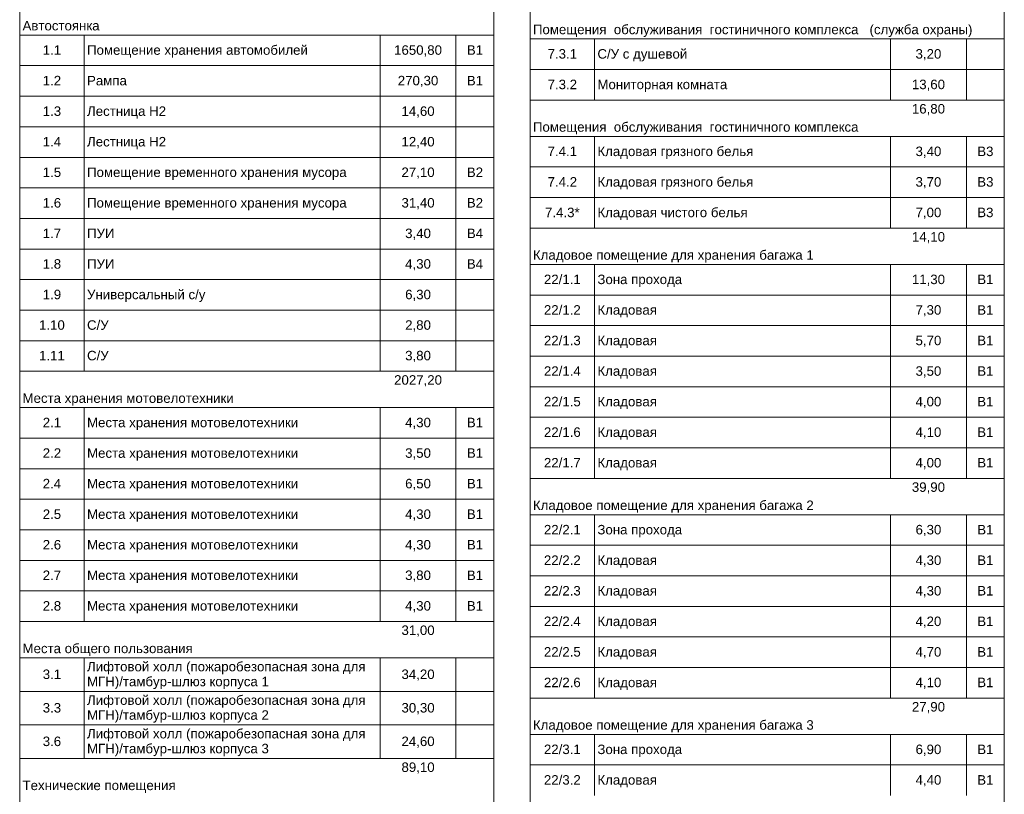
# Model space of a CAD drawing. Header units: millimetres. Extents: x -135639 to 224623, y -383017 to -59102.
# Tile 491 of 494: x 157470 to 183423, y -112795 to -92388. Entities that reach past the tile are written whole.
import ezdxf

# ---------------------------------------------------------------- set-up
doc = ezdxf.new("R2010")
doc.units = ezdxf.units.MM
doc.layers.add('A-010-M_LINE-T', color=7, linetype='Continuous', lineweight=18)
doc.layers.add('Z-000-P_SCHED', color=7, linetype='Continuous', lineweight=20)
doc.styles.add('Arial_5', font='arial.ttf', dxfattribs={"height": 2.5})

msp = doc.modelspace()

# ---------------------------------------------------------------- linework, layer by layer
at = {"layer": 'A-010-M_LINE-T', "lineweight": 20}
for p, q in [((157470, -77439), (157470, -131478)), ((169970, -77439), (169970, -131478)), ((170923, -77439), (170923, -132935)), ((183423, -77439), (183423, -132935)), ((159170, -92793), (157470, -92793)), ((166970, -92793), (159170, -92793)), ((159170, -92793), (159170, -93598)), ((168970, -92793), (166970, -92793)), ((166970, -92793), (166970, -93598)), ((169970, -92793), (168970, -92793)), ((168970, -92793), (168970, -93598)), ((169970, -92793), (169970, -92793)), ((169970, -92793), (169970, -93598)), ((172623, -92894), (170923, -92894)), ((180423, -92894), (172623, -92894)), ((172623, -92894), (172623, -93699)), ((182423, -92894), (180423, -92894)), ((180423, -92894), (180423, -93699)), ((183423, -92894), (182423, -92894)), ((182423, -92894), (182423, -93699)), ((183423, -92894), (183423, -92894)), ((183423, -92894), (183423, -93699)), ((159170, -93598), (157470, -93598)), ((166970, -93598), (159170, -93598)), ((159170, -93598), (159170, -94403)), ((168970, -93598), (166970, -93598)), ((166970, -93598), (166970, -94403)), ((169970, -93598), (168970, -93598)), ((168970, -93598), (168970, -94403)), ((169970, -93598), (169970, -93598)), ((169970, -93598), (169970, -94403)), ((172623, -93699), (170923, -93699)), ((180423, -93699), (172623, -93699)), ((172623, -93699), (172623, -94504)), ((182423, -93699), (180423, -93699)), ((180423, -93699), (180423, -94504)), ((183423, -93699), (182423, -93699)), ((182423, -93699), (182423, -94504)), ((183423, -93699), (183423, -93699)), ((183423, -93699), (183423, -94504)), ((159170, -94403), (157470, -94403)), ((166970, -94403), (159170, -94403)), ((159170, -94403), (159170, -95208)), ((168970, -94403), (166970, -94403)), ((166970, -94403), (166970, -95208)), ((169970, -94403), (168970, -94403)), ((168970, -94403), (168970, -95208)), ((169970, -94403), (169970, -94403)), ((169970, -94403), (169970, -95208)), ((172623, -94504), (170923, -94504)), ((180423, -94504), (172623, -94504)), ((182423, -94504), (180423, -94504)), ((183423, -94504), (182423, -94504)), ((183423, -94504), (183423, -94504)), ((159170, -95208), (157470, -95208)), ((166970, -95208), (159170, -95208)), ((159170, -95208), (159170, -96014)), ((168970, -95208), (166970, -95208)), ((166970, -95208), (166970, -96014)), ((169970, -95208), (168970, -95208)), ((168970, -95208), (168970, -96014)), ((169970, -95208), (169970, -95208)), ((169970, -95208), (169970, -96014)), ((172623, -95463), (170923, -95463)), ((180423, -95463), (172623, -95463)), ((172623, -95463), (172623, -96268)), ((182423, -95463), (180423, -95463)), ((180423, -95463), (180423, -96268)), ((183423, -95463), (182423, -95463)), ((182423, -95463), (182423, -96268)), ((183423, -95463), (183423, -95463)), ((183423, -95463), (183423, -96268)), ((159170, -96014), (157470, -96014)), ((166970, -96014), (159170, -96014)), ((159170, -96014), (159170, -96819)), ((168970, -96014), (166970, -96014)), ((166970, -96014), (166970, -96819)), ((169970, -96014), (168970, -96014)), ((168970, -96014), (168970, -96819)), ((169970, -96014), (169970, -96014)), ((169970, -96014), (169970, -96819)), ((172623, -96268), (170923, -96268)), ((180423, -96268), (172623, -96268)), ((172623, -96268), (172623, -97073)), ((182423, -96268), (180423, -96268)), ((180423, -96268), (180423, -97073)), ((183423, -96268), (182423, -96268)), ((182423, -96268), (182423, -97073)), ((183423, -96268), (183423, -96268)), ((183423, -96268), (183423, -97073)), ((159170, -96819), (157470, -96819)), ((166970, -96819), (159170, -96819)), ((159170, -96819), (159170, -97624)), ((168970, -96819), (166970, -96819)), ((166970, -96819), (166970, -97624)), ((169970, -96819), (168970, -96819)), ((168970, -96819), (168970, -97624)), ((169970, -96819), (169970, -96819)), ((169970, -96819), (169970, -97624)), ((172623, -97073), (170923, -97073)), ((180423, -97073), (172623, -97073)), ((172623, -97073), (172623, -97878)), ((182423, -97073), (180423, -97073)), ((180423, -97073), (180423, -97878)), ((183423, -97073), (182423, -97073)), ((182423, -97073), (182423, -97878)), ((183423, -97073), (183423, -97073)), ((183423, -97073), (183423, -97878)), ((159170, -97624), (157470, -97624)), ((166970, -97624), (159170, -97624)), ((159170, -97624), (159170, -98429)), ((168970, -97624), (166970, -97624)), ((166970, -97624), (166970, -98429)), ((169970, -97624), (168970, -97624)), ((168970, -97624), (168970, -98429)), ((169970, -97624), (169970, -97624)), ((169970, -97624), (169970, -98429)), ((172623, -97878), (170923, -97878)), ((180423, -97878), (172623, -97878)), ((182423, -97878), (180423, -97878)), ((183423, -97878), (182423, -97878)), ((183423, -97878), (183423, -97878)), ((159170, -98429), (157470, -98429)), ((166970, -98429), (159170, -98429)), ((159170, -98429), (159170, -99234)), ((168970, -98429), (166970, -98429)), ((166970, -98429), (166970, -99234)), ((169970, -98429), (168970, -98429)), ((168970, -98429), (168970, -99234)), ((169970, -98429), (169970, -98429)), ((169970, -98429), (169970, -99234)), ((172623, -98836), (170923, -98836)), ((180423, -98836), (172623, -98836)), ((172623, -98836), (172623, -99641)), ((182423, -98836), (180423, -98836)), ((180423, -98836), (180423, -99641)), ((183423, -98836), (182423, -98836)), ((182423, -98836), (182423, -99641)), ((183423, -98836), (183423, -98836)), ((183423, -98836), (183423, -99641)), ((159170, -99234), (157470, -99234)), ((166970, -99234), (159170, -99234)), ((159170, -99234), (159170, -100039)), ((168970, -99234), (166970, -99234)), ((166970, -99234), (166970, -100039)), ((169970, -99234), (168970, -99234)), ((168970, -99234), (168970, -100039)), ((169970, -99234), (169970, -99234)), ((169970, -99234), (169970, -100039)), ((172623, -99641), (170923, -99641)), ((180423, -99641), (172623, -99641)), ((172623, -99641), (172623, -100446)), ((182423, -99641), (180423, -99641)), ((180423, -99641), (180423, -100446)), ((183423, -99641), (182423, -99641)), ((182423, -99641), (182423, -100446)), ((183423, -99641), (183423, -99641)), ((183423, -99641), (183423, -100446)), ((159170, -100039), (157470, -100039)), ((166970, -100039), (159170, -100039)), ((159170, -100039), (159170, -100844)), ((168970, -100039), (166970, -100039)), ((166970, -100039), (166970, -100844)), ((169970, -100039), (168970, -100039)), ((168970, -100039), (168970, -100844)), ((169970, -100039), (169970, -100039)), ((169970, -100039), (169970, -100844)), ((172623, -100446), (170923, -100446)), ((180423, -100446), (172623, -100446)), ((172623, -100446), (172623, -101251)), ((182423, -100446), (180423, -100446)), ((180423, -100446), (180423, -101251)), ((183423, -100446), (182423, -100446)), ((182423, -100446), (182423, -101251)), ((183423, -100446), (183423, -100446)), ((183423, -100446), (183423, -101251)), ((159170, -100844), (157470, -100844)), ((166970, -100844), (159170, -100844)), ((159170, -100844), (159170, -101649)), ((168970, -100844), (166970, -100844)), ((166970, -100844), (166970, -101649)), ((169970, -100844), (168970, -100844)), ((168970, -100844), (168970, -101649)), ((169970, -100844), (169970, -100844)), ((169970, -100844), (169970, -101649)), ((172623, -101251), (170923, -101251)), ((180423, -101251), (172623, -101251)), ((172623, -101251), (172623, -102056)), ((182423, -101251), (180423, -101251)), ((180423, -101251), (180423, -102056)), ((183423, -101251), (182423, -101251)), ((182423, -101251), (182423, -102056)), ((183423, -101251), (183423, -101251)), ((183423, -101251), (183423, -102056)), ((159170, -101649), (157470, -101649)), ((166970, -101649), (159170, -101649)), ((168970, -101649), (166970, -101649)), ((169970, -101649), (168970, -101649)), ((169970, -101649), (169970, -101649)), ((172623, -102056), (170923, -102056)), ((180423, -102056), (172623, -102056)), ((172623, -102056), (172623, -102861)), ((182423, -102056), (180423, -102056)), ((180423, -102056), (180423, -102861)), ((183423, -102056), (182423, -102056)), ((182423, -102056), (182423, -102861)), ((183423, -102056), (183423, -102056)), ((183423, -102056), (183423, -102861)), ((159170, -102607), (157470, -102607)), ((166970, -102607), (159170, -102607)), ((159170, -102607), (159170, -103412)), ((168970, -102607), (166970, -102607)), ((166970, -102607), (166970, -103412)), ((169970, -102607), (168970, -102607)), ((168970, -102607), (168970, -103412)), ((169970, -102607), (169970, -102607)), ((169970, -102607), (169970, -103412)), ((172623, -102861), (170923, -102861)), ((180423, -102861), (172623, -102861)), ((172623, -102861), (172623, -103666)), ((182423, -102861), (180423, -102861)), ((180423, -102861), (180423, -103666)), ((183423, -102861), (182423, -102861)), ((182423, -102861), (182423, -103666)), ((183423, -102861), (183423, -102861)), ((183423, -102861), (183423, -103666)), ((159170, -103412), (157470, -103412)), ((166970, -103412), (159170, -103412)), ((159170, -103412), (159170, -104217)), ((168970, -103412), (166970, -103412)), ((166970, -103412), (166970, -104217)), ((169970, -103412), (168970, -103412)), ((168970, -103412), (168970, -104217)), ((169970, -103412), (169970, -103412)), ((169970, -103412), (169970, -104217)), ((172623, -103666), (170923, -103666)), ((180423, -103666), (172623, -103666)), ((172623, -103666), (172623, -104471)), ((182423, -103666), (180423, -103666)), ((180423, -103666), (180423, -104471)), ((183423, -103666), (182423, -103666)), ((182423, -103666), (182423, -104471)), ((183423, -103666), (183423, -103666)), ((183423, -103666), (183423, -104471)), ((159170, -104217), (157470, -104217)), ((166970, -104217), (159170, -104217)), ((159170, -104217), (159170, -105022)), ((168970, -104217), (166970, -104217)), ((166970, -104217), (166970, -105022)), ((169970, -104217), (168970, -104217)), ((168970, -104217), (168970, -105022)), ((169970, -104217), (169970, -104217)), ((169970, -104217), (169970, -105022)), ((172623, -104471), (170923, -104471)), ((180423, -104471), (172623, -104471)), ((182423, -104471), (180423, -104471)), ((183423, -104471), (182423, -104471)), ((183423, -104471), (183423, -104471)), ((159170, -105022), (157470, -105022)), ((166970, -105022), (159170, -105022)), ((159170, -105022), (159170, -105827)), ((168970, -105022), (166970, -105022)), ((166970, -105022), (166970, -105827)), ((169970, -105022), (168970, -105022)), ((168970, -105022), (168970, -105827)), ((169970, -105022), (169970, -105022)), ((169970, -105022), (169970, -105827)), ((172623, -105430), (170923, -105430)), ((180423, -105430), (172623, -105430)), ((172623, -105430), (172623, -106235)), ((182423, -105430), (180423, -105430)), ((180423, -105430), (180423, -106235)), ((183423, -105430), (182423, -105430)), ((182423, -105430), (182423, -106235)), ((183423, -105430), (183423, -105430)), ((183423, -105430), (183423, -106235)), ((159170, -105827), (157470, -105827)), ((166970, -105827), (159170, -105827)), ((159170, -105827), (159170, -106632)), ((168970, -105827), (166970, -105827)), ((166970, -105827), (166970, -106632)), ((169970, -105827), (168970, -105827)), ((168970, -105827), (168970, -106632)), ((169970, -105827), (169970, -105827)), ((169970, -105827), (169970, -106632)), ((172623, -106235), (170923, -106235)), ((180423, -106235), (172623, -106235)), ((172623, -106235), (172623, -107040)), ((182423, -106235), (180423, -106235)), ((180423, -106235), (180423, -107040)), ((183423, -106235), (182423, -106235)), ((182423, -106235), (182423, -107040)), ((183423, -106235), (183423, -106235)), ((183423, -106235), (183423, -107040)), ((159170, -106632), (157470, -106632)), ((166970, -106632), (159170, -106632)), ((159170, -106632), (159170, -107437)), ((168970, -106632), (166970, -106632)), ((166970, -106632), (166970, -107437)), ((169970, -106632), (168970, -106632)), ((168970, -106632), (168970, -107437)), ((169970, -106632), (169970, -106632)), ((169970, -106632), (169970, -107437)), ((172623, -107040), (170923, -107040)), ((180423, -107040), (172623, -107040)), ((172623, -107040), (172623, -107845)), ((182423, -107040), (180423, -107040)), ((180423, -107040), (180423, -107845)), ((183423, -107040), (182423, -107040)), ((182423, -107040), (182423, -107845)), ((183423, -107040), (183423, -107040)), ((183423, -107040), (183423, -107845)), ((159170, -107437), (157470, -107437)), ((166970, -107437), (159170, -107437)), ((159170, -107437), (159170, -108242)), ((168970, -107437), (166970, -107437)), ((166970, -107437), (166970, -108242)), ((169970, -107437), (168970, -107437)), ((168970, -107437), (168970, -108242)), ((169970, -107437), (169970, -107437)), ((169970, -107437), (169970, -108242)), ((172623, -107845), (170923, -107845)), ((180423, -107845), (172623, -107845)), ((172623, -107845), (172623, -108650)), ((182423, -107845), (180423, -107845)), ((180423, -107845), (180423, -108650)), ((183423, -107845), (182423, -107845)), ((182423, -107845), (182423, -108650)), ((183423, -107845), (183423, -107845)), ((183423, -107845), (183423, -108650)), ((159170, -108242), (157470, -108242)), ((166970, -108242), (159170, -108242)), ((168970, -108242), (166970, -108242)), ((169970, -108242), (168970, -108242)), ((169970, -108242), (169970, -108242)), ((172623, -108650), (170923, -108650)), ((180423, -108650), (172623, -108650)), ((172623, -108650), (172623, -109455)), ((182423, -108650), (180423, -108650)), ((180423, -108650), (180423, -109455)), ((183423, -108650), (182423, -108650)), ((182423, -108650), (182423, -109455)), ((183423, -108650), (183423, -108650)), ((183423, -108650), (183423, -109455)), ((159170, -109201), (157470, -109201)), ((166970, -109201), (159170, -109201)), ((159170, -109201), (159170, -110084)), ((168970, -109201), (166970, -109201)), ((166970, -109201), (166970, -110084)), ((169970, -109201), (168970, -109201)), ((168970, -109201), (168970, -110084)), ((169970, -109201), (169970, -109201)), ((169970, -109201), (169970, -110084)), ((172623, -109455), (170923, -109455)), ((180423, -109455), (172623, -109455)), ((172623, -109455), (172623, -110260)), ((182423, -109455), (180423, -109455)), ((180423, -109455), (180423, -110260)), ((183423, -109455), (182423, -109455)), ((182423, -109455), (182423, -110260)), ((183423, -109455), (183423, -109455)), ((183423, -109455), (183423, -110260)), ((159170, -110084), (157470, -110084)), ((166970, -110084), (159170, -110084)), ((159170, -110084), (159170, -110967)), ((168970, -110084), (166970, -110084)), ((166970, -110084), (166970, -110967)), ((169970, -110084), (168970, -110084)), ((168970, -110084), (168970, -110967)), ((169970, -110084), (169970, -110084)), ((169970, -110084), (169970, -110967)), ((172623, -110260), (170923, -110260)), ((180423, -110260), (172623, -110260)), ((182423, -110260), (180423, -110260)), ((183423, -110260), (182423, -110260)), ((183423, -110260), (183423, -110260)), ((159170, -110967), (157470, -110967)), ((166970, -110967), (159170, -110967)), ((159170, -110967), (159170, -111851)), ((168970, -110967), (166970, -110967)), ((166970, -110967), (166970, -111851)), ((169970, -110967), (168970, -110967)), ((168970, -110967), (168970, -111851)), ((169970, -110967), (169970, -110967)), ((169970, -110967), (169970, -111851)), ((172623, -111218), (170923, -111218)), ((180423, -111218), (172623, -111218)), ((172623, -111218), (172623, -112023)), ((182423, -111218), (180423, -111218)), ((180423, -111218), (180423, -112023)), ((183423, -111218), (182423, -111218)), ((182423, -111218), (182423, -112023)), ((183423, -111218), (183423, -111218)), ((183423, -111218), (183423, -112023)), ((159170, -111851), (157470, -111851)), ((166970, -111851), (159170, -111851)), ((168970, -111851), (166970, -111851)), ((169970, -111851), (168970, -111851)), ((169970, -111851), (169970, -111851)), ((172623, -112023), (170923, -112023)), ((180423, -112023), (172623, -112023)), ((172623, -112023), (172623, -112828)), ((182423, -112023), (180423, -112023)), ((180423, -112023), (180423, -112828)), ((183423, -112023), (182423, -112023)), ((182423, -112023), (182423, -112828)), ((183423, -112023), (183423, -112023)), ((183423, -112023), (183423, -112828))]:
    msp.add_line(p, q, dxfattribs=at)

# ---------------------------------------------------------------- texts
at = {"layer": 'Z-000-P_SCHED', "char_height": 250, "line_spacing_factor": 0.941778, "style": 'Arial_5'}
for s, insert, width, attachment_point in [('Автостоянка', (157545, -92420), 2424.12, 1), ('Помещения  обслуживания  гостиничного комплекса   (служба охраны)', (170998, -92520), 13819.3, 1), ('1.1', (158320, -93062), 581.54, 2), ('Помещение хранения автомобилей', (159245, -93062), 6954.03, 1), ('1650,80', (167970, -93062), 1512.01, 2), ('В1', (169470, -93062), 511.15, 2), ('7.3.1', (171773, -93163), 930.47, 2), ('С/У с душевой', (172698, -93163), 2812.83, 1), ('3,20', (181423, -93163), 814.16, 2), ('1.2', (158320, -93867), 581.54, 2), ('Рампа', (159245, -93867), 1257.97, 1), ('270,30', (167970, -93867), 1279.39, 2), ('В1', (169470, -93867), 511.15, 2), ('7.3.2', (171773, -93968), 930.47, 2), ('Мониторная комната', (172698, -93968), 4089.17, 1), ('13,60', (181423, -93968), 1046.78, 2), ('1.3', (158320, -94672), 581.54, 2), ('Лестница Н2', (159245, -94672), 2485.33, 1), ('14,60', (167970, -94672), 1046.78, 2), ('16,80', (181423, -94610), 1046.78, 2), ('Помещения  обслуживания  гостиничного комплекса', (170998, -95089), 10244.34, 1), ('1.4', (158320, -95477), 581.54, 2), ('Лестница Н2', (159245, -95477), 2485.33, 1), ('12,40', (167970, -95477), 1046.78, 2), ('7.4.1', (171773, -95731), 930.47, 2), ('Кладовая грязного белья', (172698, -95731), 4909.45, 1), ('3,40', (181423, -95731), 814.16, 2), ('В3', (182923, -95731), 511.15, 2), ('1.5', (158320, -96282), 581.54, 2), ('Помещение временного хранения мусора', (159245, -96282), 8172.21, 1), ('27,10', (167970, -96282), 1046.78, 2), ('В2', (169470, -96282), 511.15, 2), ('7.4.2', (171773, -96536), 930.47, 2), ('Кладовая грязного белья', (172698, -96536), 4909.45, 1), ('3,70', (181423, -96536), 814.16, 2), ('В3', (182923, -96536), 511.15, 2), ('1.6', (158320, -97087), 581.54, 2), ('Помещение временного хранения мусора', (159245, -97087), 8172.21, 1), ('31,40', (167970, -97087), 1046.78, 2), ('В2', (169470, -97087), 511.15, 2), ('7.4.3*', (171773, -97341), 1092.69, 2), ('Кладовая чистого белья', (172698, -97341), 4725.8, 1), ('7,00', (181423, -97341), 814.16, 2), ('В3', (182923, -97341), 511.15, 2), ('1.7', (158320, -97892), 581.54, 2), ('ПУИ', (159245, -97892), 863.13, 1), ('3,40', (167970, -97892), 814.16, 2), ('В4', (169470, -97892), 511.15, 2), ('14,10', (181423, -97983), 1046.78, 2), ('Кладовое помещение для хранения багажа 1', (170998, -98462), 8842.52, 1), ('1.8', (158320, -98697), 581.54, 2), ('ПУИ', (159245, -98697), 863.13, 1), ('4,30', (167970, -98697), 814.16, 2), ('В4', (169470, -98697), 511.15, 2), ('22/1.1', (171773, -99104), 1163.09, 2), ('Зона прохода', (172698, -99104), 2668.98, 1), ('11,30', (181423, -99104), 1046.78, 2), ('В1', (182923, -99104), 511.15, 2), ('1.9', (158320, -99502), 581.54, 2), ('Универсальный с/у', (159245, -99502), 3712.69, 1), ('6,30', (167970, -99502), 814.16, 2), ('22/1.2', (171773, -99909), 1163.09, 2), ('Кладовая', (172698, -99909), 1870.12, 1), ('7,30', (181423, -99909), 814.16, 2), ('В1', (182923, -99909), 511.15, 2), ('1.10', (158320, -100307), 814.16, 2), ('С/У', (159245, -100307), 679.49, 1), ('2,80', (167970, -100307), 814.16, 2), ('22/1.3', (171773, -100714), 1163.09, 2), ('Кладовая', (172698, -100714), 1870.12, 1), ('5,70', (181423, -100714), 814.16, 2), ('В1', (182923, -100714), 511.15, 2), ('1.11', (158320, -101112), 814.16, 2), ('С/У', (159245, -101112), 679.49, 1), ('3,80', (167970, -101112), 814.16, 2), ('22/1.4', (171773, -101519), 1163.09, 2), ('Кладовая', (172698, -101519), 1870.12, 1), ('3,50', (181423, -101519), 814.16, 2), ('В1', (182923, -101519), 511.15, 2), ('2027,20', (167970, -101754), 1512.01, 2), ('Места хранения мотовелотехники', (157545, -102233), 6644.9, 1), ('22/1.5', (171773, -102324), 1163.09, 2), ('Кладовая', (172698, -102324), 1870.12, 1), ('4,00', (181423, -102324), 814.16, 2), ('В1', (182923, -102324), 511.15, 2), ('2.1', (158320, -102875), 581.54, 2), ('Места хранения мотовелотехники', (159245, -102875), 6644.9, 1), ('4,30', (167970, -102875), 814.16, 2), ('В1', (169470, -102875), 511.15, 2), ('22/1.6', (171773, -103129), 1163.09, 2), ('Кладовая', (172698, -103129), 1870.12, 1), ('4,10', (181423, -103129), 814.16, 2), ('В1', (182923, -103129), 511.15, 2), ('2.2', (158320, -103680), 581.54, 2), ('Места хранения мотовелотехники', (159245, -103680), 6644.9, 1), ('3,50', (167970, -103680), 814.16, 2), ('В1', (169470, -103680), 511.15, 2), ('22/1.7', (171773, -103934), 1163.09, 2), ('Кладовая', (172698, -103934), 1870.12, 1), ('4,00', (181423, -103934), 814.16, 2), ('В1', (182923, -103934), 511.15, 2), ('2.4', (158320, -104485), 581.54, 2), ('Места хранения мотовелотехники', (159245, -104485), 6644.9, 1), ('6,50', (167970, -104485), 814.16, 2), ('В1', (169470, -104485), 511.15, 2), ('39,90', (181423, -104577), 1046.78, 2), ('Кладовое помещение для хранения багажа 2', (170998, -105056), 8842.52, 1), ('2.5', (158320, -105290), 581.54, 2), ('Места хранения мотовелотехники', (159245, -105290), 6644.9, 1), ('4,30', (167970, -105290), 814.16, 2), ('В1', (169470, -105290), 511.15, 2), ('22/2.1', (171773, -105698), 1163.09, 2), ('Зона прохода', (172698, -105698), 2668.98, 1), ('6,30', (181423, -105698), 814.16, 2), ('В1', (182923, -105698), 511.15, 2), ('2.6', (158320, -106095), 581.54, 2), ('Места хранения мотовелотехники', (159245, -106095), 6644.9, 1), ('4,30', (167970, -106095), 814.16, 2), ('В1', (169470, -106095), 511.15, 2), ('22/2.2', (171773, -106503), 1163.09, 2), ('Кладовая', (172698, -106503), 1870.12, 1), ('4,30', (181423, -106503), 814.16, 2), ('В1', (182923, -106503), 511.15, 2), ('2.7', (158320, -106900), 581.54, 2), ('Места хранения мотовелотехники', (159245, -106900), 6644.9, 1), ('3,80', (167970, -106900), 814.16, 2), ('В1', (169470, -106900), 511.15, 2), ('22/2.3', (171773, -107308), 1163.09, 2), ('Кладовая', (172698, -107308), 1870.12, 1), ('4,30', (181423, -107308), 814.16, 2), ('В1', (182923, -107308), 511.15, 2), ('2.8', (158320, -107705), 581.54, 2), ('4,30', (167970, -107705), 814.16, 2), ('Места хранения мотовелотехники', (159245, -107705), 6644.9, 1), ('В1', (169470, -107705), 511.15, 2), ('22/2.4', (171773, -108113), 1163.09, 2), ('Кладовая', (172698, -108113), 1870.12, 1), ('4,20', (181423, -108113), 814.16, 2), ('В1', (182923, -108113), 511.15, 2), ('31,00', (167970, -108348), 1046.78, 2), ('Места общего пользования', (157545, -108827), 5356.32, 1), ('22/2.5', (171773, -108918), 1163.09, 2), ('Кладовая', (172698, -108918), 1870.12, 1), ('4,70', (181423, -108918), 814.16, 2), ('В1', (182923, -108918), 511.15, 2), ('3.1', (158320, -109508), 581.54, 2), ('Лифтовой холл (пожаробезопасная зона для\\PМГН)/тамбур-шлюз корпуса 1', (159245, -109306), 8762.94, 1), ('34,20', (167970, -109508), 1046.78, 2), ('22/2.6', (171773, -109723), 1163.09, 2), ('Кладовая', (172698, -109723), 1870.12, 1), ('4,10', (181423, -109723), 814.16, 2), ('В1', (182923, -109723), 511.15, 2), ('Лифтовой холл (пожаробезопасная зона для\\PМГН)/тамбур-шлюз корпуса 2', (159245, -110189), 8762.94, 1), ('3.3', (158320, -110391), 581.54, 2), ('30,30', (167970, -110391), 1046.78, 2), ('27,90', (181423, -110365), 1046.78, 2), ('Кладовое помещение для хранения багажа 3', (170998, -110844), 8842.52, 1), ('Лифтовой холл (пожаробезопасная зона для\\PМГН)/тамбур-шлюз корпуса 3', (159245, -111073), 8762.94, 1), ('3.6', (158320, -111275), 581.54, 2), ('24,60', (167970, -111275), 1046.78, 2), ('22/3.1', (171773, -111486), 1163.09, 2), ('Зона прохода', (172698, -111486), 2668.98, 1), ('6,90', (181423, -111486), 814.16, 2), ('В1', (182923, -111486), 511.15, 2), ('89,10', (167970, -111956), 1046.78, 2), ('22/3.2', (171773, -112291), 1163.09, 2), ('Кладовая', (172698, -112291), 1870.12, 1), ('4,40', (181423, -112291), 814.16, 2), ('В1', (182923, -112291), 511.15, 2), ('Технические помещения', (157545, -112435), 4823.75, 1)]:
    msp.add_mtext(s, dxfattribs=dict(at, insert=insert, width=width, attachment_point=attachment_point))

doc.saveas('drawing.dxf')
